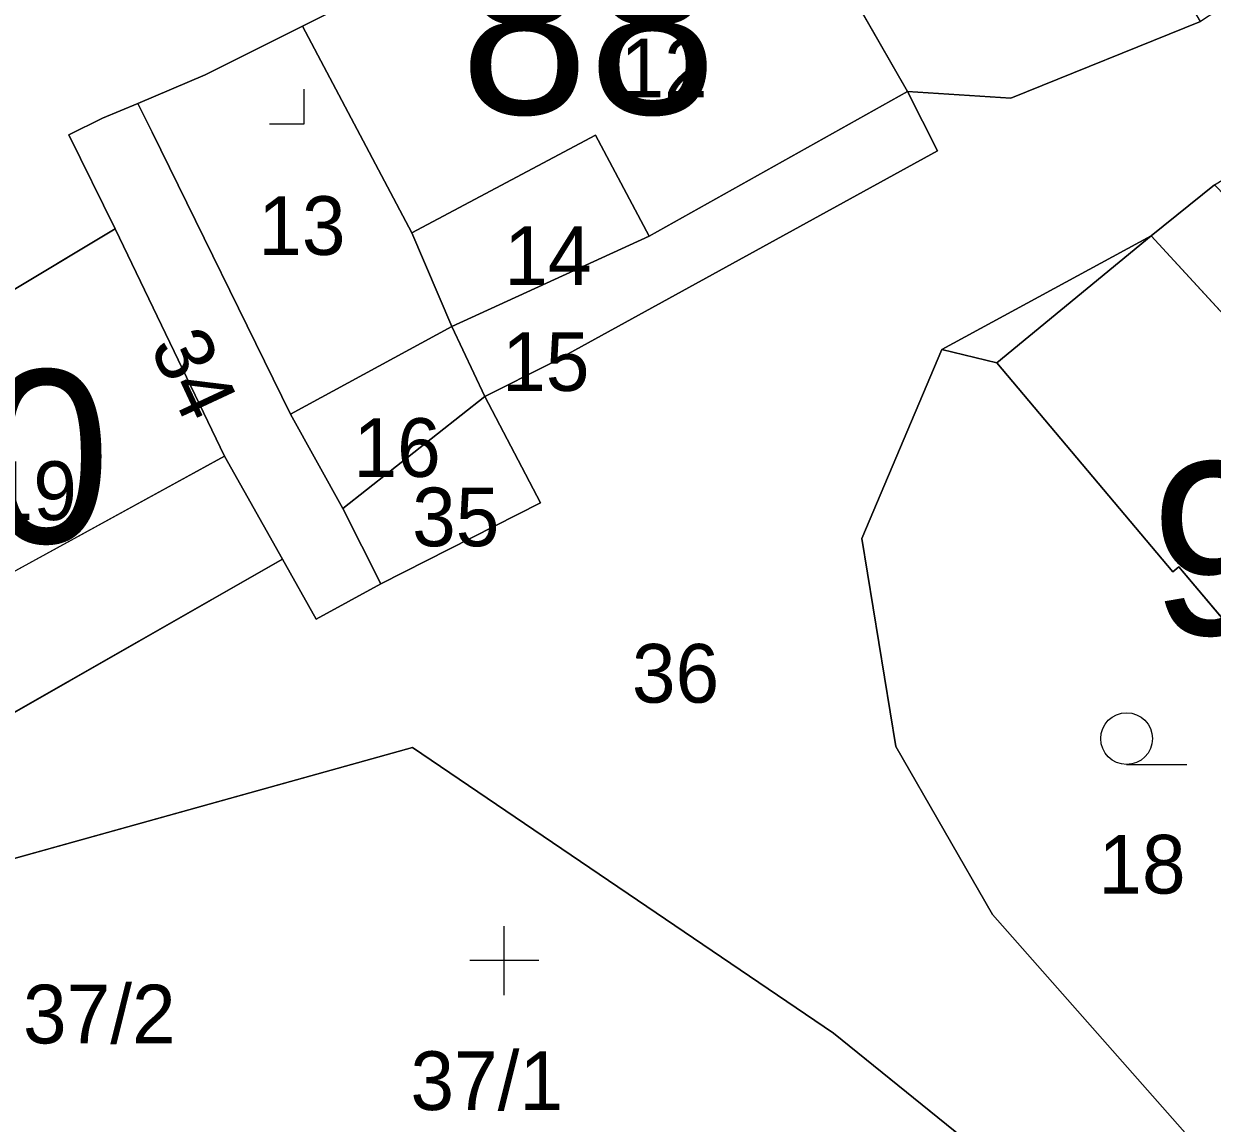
# Model space of a CAD drawing. Extents: x -689422 to -685210, y -987725 to -982160.
# Drawn here: x -687387.98 to -687353.53, y -985705.25 to -985673.41 of the extents above; entities that cross this region are included whole.
import ezdxf

# ---------------------------------------------------------------- set-up
doc = ezdxf.new("R2010")
doc.units = 0
for name, color, linetype in [('KN_Budovy', 7, 'Continuous'), ('KN_Budovy_cisla_domovni', 7, 'Continuous'), ('KN_Hranice_parcel', 7, 'Continuous'), ('KN_Hranice_parcel_vnitrni_kresba', 7, 'Continuous'), ('KN_Parcelni cisla', 7, 'Continuous'), ('KN_Polygon parcely', 7, 'Continuous'), ('KN_POZEMKY_OSTATNI PLOCHA', 7, 'Continuous'), ('KN_POZEMKY_TTP', 7, 'Continuous'), ('KN_POZEMKY_ZAHRADA', 7, 'Continuous'), ('KN_POZEMKY_ZASTAVENA PLOCHA', 7, 'Continuous'), ('KN_VYUZITI_13_zastavena plocha_zboreniste', 7, 'Continuous'), ('KN_VYUZITI_17_ostatni plocha_ostatni komunikace', 7, 'Continuous'), ('KN_VYUZITI_21_hrbitov', 7, 'Continuous'), ('KN_Značky kultur', 7, 'Continuous')]:
    doc.layers.add(name, color=color, linetype=linetype)

msp = doc.modelspace()

# ---------------------------------------------------------------- linework, layer by layer
at = {"layer": 'KN_Budovy'}
for points in [[(-687379.9, -985673.47), (-687376.73, -985679.46), (-687371.41, -985676.63), (-687369.85, -985679.56), (-687362.36, -985675.37), (-687367.31, -985666.73), (-687371.19, -985669.07), (-687374.53, -985670.77)], [(-687385.33, -985679.34), (-687396.52, -985686.06), (-687392.87, -985691.79), (-687382.16, -985685.93)], [(-687359.77, -985683.23), (-687354.67, -985689.28), (-687354.5, -985689.14), (-687351.4, -985692.81), (-687352.74, -985693.94), (-687350.39, -985696.72), (-687348.56, -985695.17), (-687346.26, -985696.91), (-687346.02, -985696.47), (-687343.71, -985692.14), (-687355.3, -985679.55)]]:
    msp.add_lwpolyline(points, close=True, dxfattribs=at)
at = {"layer": 'KN_Hranice_parcel'}
for p, q in [((-687362.36, -985675.37), (-687367.31, -985666.73)), ((-687379.9, -985673.47), (-687376.73, -985679.46)), ((-687369.85, -985679.56), (-687362.36, -985675.37)), ((-687396.52, -985686.06), (-687385.33, -985679.34)), ((-687375.57, -985682.17), (-687376.73, -985679.46)), ((-687375.57, -985682.17), (-687369.85, -985679.56)), ((-687380.25, -985684.71), (-687375.57, -985682.17)), ((-687375.57, -985682.17), (-687374.61, -985684.2)), ((-687378.73, -985687.45), (-687374.61, -985684.2)), ((-687380.25, -985684.71), (-687378.73, -985687.45)), ((-687377.63, -985689.63), (-687378.73, -985687.45))]:
    msp.add_line(p, q, dxfattribs=at)
for points in [[(-687367.31, -985666.73), (-687371.19, -985669.07), (-687374.53, -985670.77), (-687379.9, -985673.47)], [(-687379.9, -985673.47), (-687382.72, -985674.88), (-687384.67, -985675.71)], [(-687362.36, -985675.37), (-687359.37, -985675.56), (-687353.87, -985673.34)], [(-687374.61, -985684.2), (-687372.69, -985683.24), (-687361.49, -985677.09), (-687362.36, -985675.37)], [(-687384.67, -985675.71), (-687385.69, -985676.14), (-687386.67, -985676.62), (-687385.33, -985679.34)], [(-687384.67, -985675.71), (-687384.26, -985676.54), (-687380.25, -985684.71)], [(-687376.73, -985679.46), (-687371.41, -985676.63), (-687369.85, -985679.56)], [(-687353.46, -985678.07), (-687355.3, -985679.55), (-687361.37, -985682.84)], [(-687385.33, -985679.34), (-687382.16, -985685.93), (-687380.48, -985688.91)], [(-687361.37, -985682.84), (-687363.69, -985688.31), (-687362.7, -985694.34), (-687359.9, -985699.21), (-687354.25, -985705.61), (-687350.92, -985708.1)], [(-687361.37, -985682.84), (-687359.77, -985683.23), (-687354.67, -985689.28), (-687354.5, -985689.14), (-687351.4, -985692.81), (-687352.74, -985693.94), (-687350.39, -985696.72), (-687347.43, -985699.12)], [(-687377.63, -985689.63), (-687373, -985687.28), (-687374.61, -985684.2)], [(-687380.48, -985688.91), (-687390.81, -985694.81), (-687391.54, -985693.74)], [(-687380.48, -985688.91), (-687379.5, -985690.65), (-687377.63, -985689.63)], [(-687391.8, -985698.57), (-687376.71, -985694.37), (-687364.51, -985702.64), (-687356.55, -985709.07), (-687330.93, -985727.99), (-687313.6, -985737.52)]]:
    msp.add_lwpolyline(points, dxfattribs=at)
at = {"layer": 'KN_Hranice_parcel_vnitrni_kresba'}
for p, q in [((-687359.77, -985683.23), (-687355.3, -985679.55)), ((-687355.3, -985679.55), (-687343.71, -985692.14)), ((-687382.16, -985685.93), (-687392.87, -985691.79))]:
    msp.add_line(p, q, dxfattribs=at)
at = {"layer": 'KN_Polygon parcely'}
for points in [[(-687329.95, -985655.56), (-687332.96, -985658.88), (-687338.15, -985662.75), (-687343.2, -985666.45), (-687350.43, -985671.05), (-687352.92, -985672.71), (-687353.87, -985673.34), (-687359.37, -985675.56), (-687362.36, -985675.37), (-687361.49, -985677.09), (-687372.69, -985683.24), (-687374.61, -985684.2), (-687373, -985687.28), (-687377.63, -985689.63), (-687379.5, -985690.65), (-687380.48, -985688.91), (-687390.81, -985694.81)], [(-687396.52, -985686.06), (-687385.33, -985679.34), (-687386.67, -985676.62), (-687385.69, -985676.14), (-687384.67, -985675.71), (-687382.72, -985674.88), (-687379.9, -985673.47), (-687374.53, -985670.77), (-687371.19, -985669.07), (-687367.31, -985666.73), (-687365.47, -985665.43), (-687359.73, -985663.22), (-687360.63, -985657.75), (-687363.17, -985659.05), (-687365.95, -985660.48), (-687388.1, -985669.3)], [(-687329.88, -985722.16), (-687350.92, -985708.1), (-687354.25, -985705.61), (-687359.9, -985699.21), (-687362.7, -985694.34), (-687363.69, -985688.31), (-687361.37, -985682.84), (-687355.3, -985679.55), (-687353.46, -985678.07), (-687344.37, -985672.55), (-687333.92, -985664.74), (-687327.97, -985660.55)], [(-687461.54, -986004.64), (-687468.06, -985941.81), (-687470.1, -985878.81), (-687471.56, -985863.16), (-687473.25, -985841.02), (-687473.12, -985836.35), (-687472.81, -985828.58), (-687472.38, -985817.64), (-687472.96, -985797.96), (-687450.19, -985758.98), (-687439.65, -985742.48), (-687439.11, -985741.64), (-687434.29, -985734.11), (-687430.03, -985728), (-687425.71, -985722.93), (-687419.53, -985716.51), (-687412.72, -985708.57), (-687401.74, -985702.09), (-687391.8, -985698.57), (-687376.71, -985694.37), (-687364.51, -985702.64), (-687356.55, -985709.07), (-687330.93, -985727.99), (-687313.6, -985737.52)]]:
    msp.add_lwpolyline(points, dxfattribs=at)
for points in [[(-687359.01, -985664.47), (-687359.73, -985663.22), (-687365.47, -985665.43), (-687367.31, -985666.73), (-687362.36, -985675.37), (-687359.37, -985675.56), (-687353.87, -985673.34), (-687354.57, -985672.14)], [(-687362.36, -985675.37), (-687367.31, -985666.73), (-687371.19, -985669.07), (-687374.53, -985670.77), (-687379.9, -985673.47), (-687376.73, -985679.46), (-687371.41, -985676.63), (-687369.85, -985679.56)], [(-687384.26, -985676.54), (-687380.25, -985684.71), (-687375.57, -985682.17), (-687376.73, -985679.46), (-687379.9, -985673.47), (-687382.72, -985674.88), (-687384.67, -985675.71)], [(-687361.49, -985677.09), (-687362.36, -985675.37), (-687369.85, -985679.56), (-687375.57, -985682.17), (-687374.61, -985684.2), (-687372.69, -985683.24)], [(-687378.73, -985687.45), (-687380.25, -985684.71), (-687384.26, -985676.54), (-687384.67, -985675.71), (-687385.69, -985676.14), (-687386.67, -985676.62), (-687385.33, -985679.34), (-687382.16, -985685.93), (-687380.48, -985688.91), (-687379.5, -985690.65), (-687377.63, -985689.63)], [(-687369.85, -985679.56), (-687371.41, -985676.63), (-687376.73, -985679.46), (-687375.57, -985682.17)], [(-687354.5, -985689.14), (-687351.4, -985692.81), (-687352.74, -985693.94), (-687350.39, -985696.72), (-687347.43, -985699.12), (-687346.26, -985696.91), (-687346.02, -985696.47), (-687343.71, -985692.14), (-687342.75, -985689.09), (-687353.46, -985678.07), (-687355.3, -985679.55), (-687361.37, -985682.84), (-687359.77, -985683.23), (-687354.67, -985689.28)], [(-687392.87, -985691.79), (-687391.54, -985693.74), (-687390.81, -985694.81), (-687380.48, -985688.91), (-687382.16, -985685.93), (-687385.33, -985679.34), (-687396.52, -985686.06)], [(-687378.73, -985687.45), (-687374.61, -985684.2), (-687375.57, -985682.17), (-687380.25, -985684.71)], [(-687359.9, -985699.21), (-687354.25, -985705.61), (-687350.92, -985708.1), (-687350.4, -985708.22), (-687349.84, -985707.94), (-687348.82, -985706.93), (-687348.23, -985705.87), (-687347.43, -985699.12), (-687350.39, -985696.72), (-687352.74, -985693.94), (-687351.4, -985692.81), (-687354.5, -985689.14), (-687354.67, -985689.28), (-687359.77, -985683.23), (-687361.37, -985682.84), (-687363.69, -985688.31), (-687362.7, -985694.34)], [(-687373, -985687.28), (-687374.61, -985684.2), (-687378.73, -985687.45), (-687377.63, -985689.63)], [(-687391.8, -985698.57), (-687389.74, -985703.98), (-687389.55, -985706.28), (-687390.6, -985708.71), (-687387.63, -985707.13), (-687371.35, -985708.53), (-687348.41, -985725.9), (-687336.32, -985727.54), (-687313.6, -985737.52), (-687330.93, -985727.99), (-687356.55, -985709.07), (-687364.51, -985702.64), (-687376.71, -985694.37)]]:
    msp.add_lwpolyline(points, close=True, dxfattribs=at)
at = {"layer": 'KN_POZEMKY_OSTATNI PLOCHA'}
for p, q in [((-687374.53, -985670.77), (-687379.9, -985673.47)), ((-687379.9, -985673.47), (-687382.72, -985674.88)), ((-687359.37, -985675.56), (-687353.87, -985673.34)), ((-687382.72, -985674.88), (-687384.67, -985675.71)), ((-687361.49, -985677.09), (-687362.36, -985675.37)), ((-687362.36, -985675.37), (-687359.37, -985675.56)), ((-687384.67, -985675.71), (-687385.69, -985676.14)), ((-687385.69, -985676.14), (-687386.67, -985676.62)), ((-687386.67, -985676.62), (-687385.33, -985679.34)), ((-687372.69, -985683.24), (-687361.49, -985677.09)), ((-687353.46, -985678.07), (-687355.3, -985679.55)), ((-687385.33, -985679.34), (-687396.52, -985686.06)), ((-687355.3, -985679.55), (-687361.37, -985682.84)), ((-687361.37, -985682.84), (-687363.69, -985688.31)), ((-687374.61, -985684.2), (-687372.69, -985683.24)), ((-687373, -985687.28), (-687374.61, -985684.2)), ((-687377.63, -985689.63), (-687373, -985687.28)), ((-687363.69, -985688.31), (-687362.7, -985694.34)), ((-687390.81, -985694.81), (-687380.48, -985688.91)), ((-687380.48, -985688.91), (-687379.5, -985690.65)), ((-687379.5, -985690.65), (-687377.63, -985689.63)), ((-687376.71, -985694.37), (-687391.8, -985698.57)), ((-687391.8, -985698.57), (-687376.71, -985694.37)), ((-687364.51, -985702.64), (-687376.71, -985694.37)), ((-687376.71, -985694.37), (-687364.51, -985702.64)), ((-687362.7, -985694.34), (-687359.9, -985699.21)), ((-687359.9, -985699.21), (-687354.25, -985705.61)), ((-687356.55, -985709.07), (-687364.51, -985702.64)), ((-687364.51, -985702.64), (-687356.55, -985709.07))]:
    msp.add_line(p, q, dxfattribs=at)
at = {"layer": 'KN_POZEMKY_TTP'}
for p, q in [((-687369.85, -985679.56), (-687362.36, -985675.37)), ((-687362.36, -985675.37), (-687361.49, -985677.09)), ((-687361.49, -985677.09), (-687372.69, -985683.24)), ((-687375.57, -985682.17), (-687369.85, -985679.56)), ((-687374.61, -985684.2), (-687375.57, -985682.17)), ((-687372.69, -985683.24), (-687374.61, -985684.2))]:
    msp.add_line(p, q, dxfattribs=at)
at = {"layer": 'KN_POZEMKY_ZAHRADA'}
for p, q in [((-687385.69, -985676.14), (-687384.67, -985675.71)), ((-687384.67, -985675.71), (-687384.26, -985676.54)), ((-687386.67, -985676.62), (-687385.69, -985676.14)), ((-687385.33, -985679.34), (-687386.67, -985676.62)), ((-687384.26, -985676.54), (-687380.25, -985684.71)), ((-687376.73, -985679.46), (-687371.41, -985676.63)), ((-687371.41, -985676.63), (-687369.85, -985679.56)), ((-687382.16, -985685.93), (-687385.33, -985679.34)), ((-687375.57, -985682.17), (-687376.73, -985679.46)), ((-687369.85, -985679.56), (-687375.57, -985682.17)), ((-687380.25, -985684.71), (-687375.57, -985682.17)), ((-687375.57, -985682.17), (-687374.61, -985684.2)), ((-687363.69, -985688.31), (-687361.37, -985682.84)), ((-687361.37, -985682.84), (-687359.77, -985683.23)), ((-687359.77, -985683.23), (-687354.67, -985689.28)), ((-687374.61, -985684.2), (-687378.73, -985687.45)), ((-687378.73, -985687.45), (-687374.61, -985684.2)), ((-687374.61, -985684.2), (-687373, -985687.28)), ((-687378.73, -985687.45), (-687380.25, -985684.71)), ((-687380.25, -985684.71), (-687378.73, -985687.45)), ((-687380.48, -985688.91), (-687382.16, -985685.93)), ((-687373, -985687.28), (-687377.63, -985689.63)), ((-687377.63, -985689.63), (-687378.73, -985687.45)), ((-687378.73, -985687.45), (-687377.63, -985689.63)), ((-687362.7, -985694.34), (-687363.69, -985688.31)), ((-687379.5, -985690.65), (-687380.48, -985688.91)), ((-687354.67, -985689.28), (-687354.5, -985689.14)), ((-687354.5, -985689.14), (-687351.4, -985692.81)), ((-687377.63, -985689.63), (-687379.5, -985690.65)), ((-687359.9, -985699.21), (-687362.7, -985694.34)), ((-687354.25, -985705.61), (-687359.9, -985699.21))]:
    msp.add_line(p, q, dxfattribs=at)
at = {"layer": 'KN_POZEMKY_ZASTAVENA PLOCHA'}
for p, q in [((-687367.31, -985666.73), (-687362.36, -985675.37)), ((-687362.36, -985675.37), (-687367.31, -985666.73)), ((-687379.9, -985673.47), (-687374.53, -985670.77)), ((-687382.72, -985674.88), (-687379.9, -985673.47)), ((-687376.73, -985679.46), (-687379.9, -985673.47)), ((-687379.9, -985673.47), (-687376.73, -985679.46)), ((-687353.87, -985673.34), (-687359.37, -985675.56)), ((-687384.67, -985675.71), (-687382.72, -985674.88)), ((-687362.36, -985675.37), (-687369.85, -985679.56)), ((-687359.37, -985675.56), (-687362.36, -985675.37)), ((-687384.26, -985676.54), (-687384.67, -985675.71)), ((-687380.25, -985684.71), (-687384.26, -985676.54)), ((-687371.41, -985676.63), (-687376.73, -985679.46)), ((-687369.85, -985679.56), (-687371.41, -985676.63)), ((-687355.3, -985679.55), (-687353.46, -985678.07)), ((-687396.52, -985686.06), (-687385.33, -985679.34)), ((-687385.33, -985679.34), (-687382.16, -985685.93)), ((-687376.73, -985679.46), (-687375.57, -985682.17)), ((-687361.37, -985682.84), (-687355.3, -985679.55)), ((-687375.57, -985682.17), (-687380.25, -985684.71)), ((-687359.77, -985683.23), (-687361.37, -985682.84)), ((-687354.67, -985689.28), (-687359.77, -985683.23)), ((-687382.16, -985685.93), (-687380.48, -985688.91)), ((-687380.48, -985688.91), (-687390.81, -985694.81)), ((-687354.5, -985689.14), (-687354.67, -985689.28)), ((-687351.4, -985692.81), (-687354.5, -985689.14))]:
    msp.add_line(p, q, dxfattribs=at)
at = {"layer": 'KN_VYUZITI_13_zastavena plocha_zboreniste'}
for p, q in [((-687362.36, -985675.37), (-687367.31, -985666.73)), ((-687382.72, -985674.88), (-687379.9, -985673.47)), ((-687379.9, -985673.47), (-687376.73, -985679.46)), ((-687353.87, -985673.34), (-687359.37, -985675.56)), ((-687384.67, -985675.71), (-687382.72, -985674.88)), ((-687359.37, -985675.56), (-687362.36, -985675.37)), ((-687384.26, -985676.54), (-687384.67, -985675.71)), ((-687380.25, -985684.71), (-687384.26, -985676.54)), ((-687376.73, -985679.46), (-687375.57, -985682.17)), ((-687375.57, -985682.17), (-687380.25, -985684.71))]:
    msp.add_line(p, q, dxfattribs=at)
at = {"layer": 'KN_VYUZITI_17_ostatni plocha_ostatni komunikace'}
for p, q in [((-687374.53, -985670.77), (-687379.9, -985673.47)), ((-687379.9, -985673.47), (-687382.72, -985674.88)), ((-687359.37, -985675.56), (-687353.87, -985673.34)), ((-687382.72, -985674.88), (-687384.67, -985675.71)), ((-687361.49, -985677.09), (-687362.36, -985675.37)), ((-687362.36, -985675.37), (-687359.37, -985675.56)), ((-687384.67, -985675.71), (-687385.69, -985676.14)), ((-687385.69, -985676.14), (-687386.67, -985676.62)), ((-687386.67, -985676.62), (-687385.33, -985679.34)), ((-687372.69, -985683.24), (-687361.49, -985677.09)), ((-687353.46, -985678.07), (-687355.3, -985679.55)), ((-687385.33, -985679.34), (-687396.52, -985686.06)), ((-687355.3, -985679.55), (-687361.37, -985682.84)), ((-687361.37, -985682.84), (-687363.69, -985688.31)), ((-687374.61, -985684.2), (-687372.69, -985683.24)), ((-687373, -985687.28), (-687374.61, -985684.2)), ((-687377.63, -985689.63), (-687373, -985687.28)), ((-687363.69, -985688.31), (-687362.7, -985694.34)), ((-687390.81, -985694.81), (-687380.48, -985688.91)), ((-687380.48, -985688.91), (-687379.5, -985690.65)), ((-687379.5, -985690.65), (-687377.63, -985689.63)), ((-687376.71, -985694.37), (-687391.8, -985698.57)), ((-687364.51, -985702.64), (-687376.71, -985694.37)), ((-687362.7, -985694.34), (-687359.9, -985699.21)), ((-687359.9, -985699.21), (-687354.25, -985705.61)), ((-687356.55, -985709.07), (-687364.51, -985702.64))]:
    msp.add_line(p, q, dxfattribs=at)
at = {"layer": 'KN_VYUZITI_21_hrbitov'}
for p, q in [((-687391.8, -985698.57), (-687376.71, -985694.37)), ((-687376.71, -985694.37), (-687364.51, -985702.64)), ((-687364.51, -985702.64), (-687356.55, -985709.07))]:
    msp.add_line(p, q, dxfattribs=at)
at = {"layer": 'KN_Značky kultur'}
for p, q in [((-687379.85, -985676.3), (-687379.85, -985675.3)), ((-687380.851, -985676.3), (-687379.85, -985676.3)), ((-687356.013, -985694.86), (-687354.263, -985694.86)), ((-687374.05, -985701.54), (-687374.05, -985699.54)), ((-687373.049, -985700.541), (-687375.051, -985700.541))]:
    msp.add_line(p, q, dxfattribs=at)
msp.add_circle((-687356.013, -985694.11), 0.75, dxfattribs=at)

# ---------------------------------------------------------------- texts
at = {"layer": 'KN_Budovy_cisla_domovni'}
for s, p in [('88', (-687375.328, -985676.019)), ('90', (-687392.899, -985688.439)), ('94', (-687355.316, -985691.104))]:
    msp.add_text(s, height=5, dxfattribs=at).set_placement(p)
at = {"layer": 'KN_Parcelni cisla'}
for s, p in [('12', (-687370.68, -985675.54)), ('13', (-687381.18, -985680.1)), ('14', (-687374.05, -985680.97)), ('15', (-687374.11, -985684.04)), ('16', (-687378.42, -985686.53)), ('119', (-687390.23, -985687.78)), ('35', (-687376.72, -985688.54)), ('36', (-687370.35, -985693.07)), ('18', (-687356.83, -985698.6)), ('37/2', (-687387.999, -985702.94)), ('37/1', (-687376.769, -985704.87))]:
    msp.add_text(s, height=1.7, dxfattribs=at).set_placement(p)
msp.add_text('34', height=1.7, rotation=295, dxfattribs=at).set_placement((-687384.34, -985682.749))

doc.saveas('drawing.dxf')
